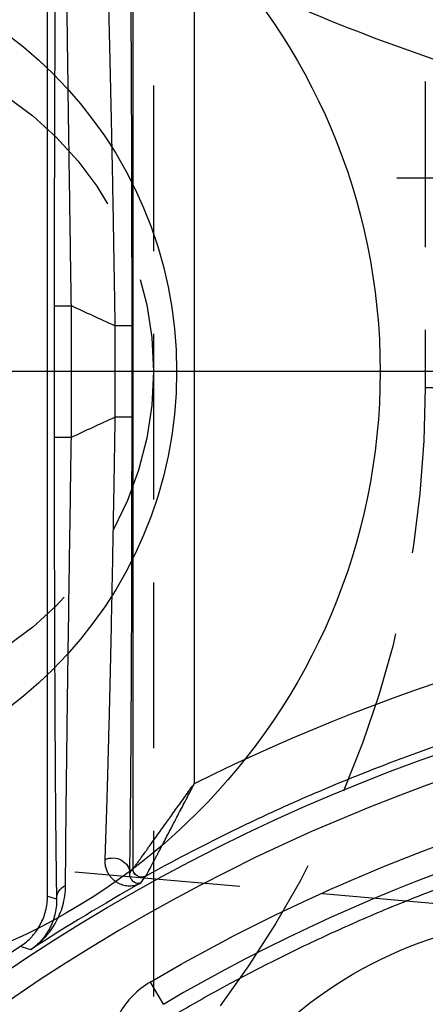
# Model space of a CAD drawing. Extents: x 2651 to 7771, y -1163 to 1075.
# Tile 395 of 490: x 5247.67 to 5253.78, y 478.09 to 492.95. Entities that reach past the tile are written whole.
import ezdxf

# ---------------------------------------------------------------- set-up
doc = ezdxf.new("R2010")
doc.units = 0
doc.header["$LTSCALE"] = 10
doc.linetypes.add('CENTER', pattern=[2, 1.25, -0.25, 0.25, -0.25])
doc.linetypes.add('HIDDEN', pattern=[0.375, 0.25, -0.125])
doc.layers.get('0').update_dxf_attribs({"linetype": 'CONTINUOUS'})
doc.layers.get('Defpoints').update_dxf_attribs({"linetype": 'CONTINUOUS'})
for name, color, linetype in [('1', 7, 'CONTINUOUS'), ('15', 7, 'CONTINUOUS'), ('97', 7, 'CONTINUOUS'), ('CEN', 1, 'CENTER'), ('COOL', 150, 'HIDDEN'), ('DIM', 3, 'CONTINUOUS'), ('HIDDEN', 6, 'HIDDEN'), ('LAYER_094', 7, 'CONTINUOUS'), ('PART', 7, 'CONTINUOUS'), ('WARNINGS', 7, 'CONTINUOUS')]:
    doc.layers.add(name, color=color, linetype=linetype)
doc.styles.get("Standard").update_dxf_attribs({"font": 'romans.shx'})
doc.dimstyles.new('MM& INCH5', dxfattribs={"dimtxt": 5, "dimasz": 2.5, "dimexe": 1, "dimexo": 0.5, "dimtad": 0, "dimrnd": 1.38778e-17, "dimzin": 9, "dimdsep": 46, "dimtxsty": 'Standard', "dimblk": 'CLOSED', "dimcen": 0, "dimclrd": 3, "dimclre": 3, "dimclrt": 3, "dimazin": 2, "dimtfac": 0.75, "dimtofl": 0, "dimtmove": 0, "dimatfit": 3, "dimfxl": 0, "dimtolj": 1, "dimarcsym": 0})

# ---------------------------------------------------------------- blocks, each defined once
blk = doc.blocks.new('DFSF')
at = {"layer": '1', "color": 7, "linetype": 'Continuous'}
blk.add_line((1247.177, 511.076), (1247.177, 526.911), dxfattribs=at)
at = {"layer": '1', "color": 252, "linetype": 'Continuous'}
for p, q in [((1248.464, 526.496), (1248.464, 511.492)), ((1249.394, 512.778), (1249.394, 525.21)), ((1247.278, 519.986), (1247.278, 518.002)), ((1247.278, 519.986), (1247.537, 519.986)), ((1247.537, 518.002), (1247.537, 519.986)), ((1248.193, 519.684), (1248.193, 518.304)), ((1248.452, 519.684), (1248.193, 519.684)), ((1248.452, 518.304), (1248.452, 519.684)), ((1248.452, 518.304), (1248.193, 518.304)), ((1247.278, 518.002), (1247.537, 518.002)), ((1248.726, 509.778), (1248.923, 509.444))]:
    blk.add_line(p, q, dxfattribs=at)
at = {"layer": '1', "color": 252, "linetype": 'Continuous', "extrusion": (0, 0, -1)}
for centre, radius, start, end in [((-1262.44, 551.472), 34.835, 294.1416, 295.3291), ((-1262.44, 486.516), 34.835, 64.6709, 65.8584), ((-1262.44, 486.516), 28.303, 21.8464, 83.7691), ((-1262.44, 486.516), 27.004, 59.4794, 83.8121)]:
    blk.add_arc(centre, radius, start, end, dxfattribs=at)
at = {"layer": '1', "color": 252, "linetype": 'Continuous'}
for radius, start, end in [(27.914, 96.318, 158.1536), (26.615, 96.1879, 120.5206), (28.371, 119.2289, 123.1511)]:
    blk.add_arc((1262.44, 486.516), radius, start, end, dxfattribs=at)
at = {"layer": '1', "color": 110, "linetype": 'Continuous', "extrusion": (0, 0, -1)}
blk.add_arc((-1262.44, 486.516), 27.004, 59.4794, 83.8121, dxfattribs=at)
at = {"layer": '1', "color": 7, "linetype": 'Continuous', "extrusion": (0, 0, -1)}
blk.add_arc((-1262.44, 486.516), 28.499, 23.1464, 56.6401, dxfattribs=at)
at = {"layer": '1', "color": 252, "linetype": 'Continuous', "extrusion": (0, 0, -1)}
for centre, major_axis, ratio, start_param, end_param in [((1262.458, 551.472), (29.332, 0), 1, 1.869288, 2.032389), ((1262.458, 486.516), (29.332, 0), 1, 4.250797, 4.606841), ((1248.158, 511.423), (0.259, -0.004), 0.884561, 4.227492, 6.264475), ((1354.206, 485.58), (113.923, -1.337), 0.592064, 3.514878, 3.515984), ((1248.593, 511.492), (0.107, -0.073), 0.99988, 0.466989, 2.543887), ((1248.594, 511.493), (-0.076, 0.105), 0.998393, 3.265095, 5.341099), ((1247.572, 511.035), (-0.259, -0.004), 0.892244, 0.019327, 1.091117), ((1226.744, 486.51), (45.754, 0.004), 0.600049, 5.175368, 5.178699)]:
    blk.add_ellipse(centre, major_axis=major_axis, ratio=ratio, start_param=start_param, end_param=end_param, dxfattribs=at)
at = {"layer": '1', "color": 252, "linetype": 'Continuous'}
for points, knots in [([(1247.313, 526.952), (1247.312, 526.912), (1247.311, 526.849), (1247.31, 526.783), (1247.309, 526.738), (1247.309, 526.715), (1247.307, 526.598), (1247.306, 526.499), (1247.304, 526.291), (1247.302, 526.182), (1247.3, 525.953), (1247.298, 525.715), (1247.296, 525.457), (1247.295, 525.29), (1247.294, 525.24), (1247.294, 525.189), (1247.294, 525.154), (1247.293, 525.137), (1247.293, 525.051), (1247.292, 524.981), (1247.291, 524.769), (1247.29, 524.625), (1247.288, 524.331), (1247.287, 524.032), (1247.285, 523.565), (1247.283, 523.243), (1247.283, 522.998), (1247.282, 522.894), (1247.282, 522.79), (1247.282, 522.748), (1247.282, 522.727), (1247.282, 522.664), (1247.281, 522.454), (1247.28, 522.074), (1247.279, 521.56), (1247.278, 521.041), (1247.278, 520.517), (1247.278, 520.163), (1247.278, 519.986)], [0, 0, 0, 0, 0.03125, 0.046875, 0.046875, 0.0625, 0.0625, 0.125, 0.125, 0.1875, 0.1875, 0.25, 0.3125, 0.3125, 0.328125, 0.335937, 0.335937, 0.34375, 0.34375, 0.375, 0.375, 0.4375, 0.4375, 0.5, 0.5625, 0.625, 0.625, 0.65625, 0.664062, 0.664062, 0.671875, 0.671875, 0.6875, 0.75, 0.8125, 0.875, 0.9375, 1, 1, 1, 1]), ([(1248.452, 519.684), (1248.452, 519.858), (1248.452, 520.033), (1248.451, 520.294), (1248.451, 520.403), (1248.451, 520.511), (1248.451, 520.555), (1248.451, 520.576), (1248.451, 520.641), (1248.451, 520.858), (1248.45, 521.243), (1248.449, 521.749), (1248.448, 522.245), (1248.447, 522.57), (1248.446, 522.812), (1248.446, 522.932), (1248.445, 523.052), (1248.445, 523.111), (1248.445, 523.131), (1248.445, 523.17), (1248.444, 523.348), (1248.443, 523.675), (1248.44, 524.119), (1248.438, 524.402), (1248.437, 524.679), (1248.436, 524.815), (1248.434, 524.979), (1248.434, 525.012), (1248.434, 525.077), (1248.433, 525.11), (1248.433, 525.206), (1248.432, 525.268), (1248.431, 525.453), (1248.428, 525.689), (1248.426, 525.906), (1248.424, 526.112), (1248.422, 526.21), (1248.42, 526.396), (1248.418, 526.483), (1248.417, 526.565)], [0, 0, 0, 0, 0.0625, 0.0625, 0.09375, 0.101562, 0.101562, 0.109375, 0.109375, 0.125, 0.1875, 0.25, 0.3125, 0.375, 0.375, 0.40625, 0.421875, 0.421875, 0.429688, 0.429688, 0.4375, 0.5, 0.5625, 0.625, 0.625, 0.6875, 0.6875, 0.703125, 0.703125, 0.71875, 0.71875, 0.75, 0.75, 0.8125, 0.875, 0.875, 0.9375, 0.9375, 1, 1, 1, 1]), ([(1248.417, 511.423), (1248.418, 511.464), (1248.419, 511.527), (1248.42, 511.595), (1248.42, 511.629), (1248.42, 511.64), (1248.421, 511.663), (1248.422, 511.768), (1248.424, 511.879), (1248.426, 512.087), (1248.428, 512.305), (1248.432, 512.659), (1248.434, 512.914), (1248.435, 513.079), (1248.435, 513.129), (1248.436, 513.18), (1248.436, 513.214), (1248.436, 513.231), (1248.437, 513.316), (1248.437, 513.385), (1248.439, 513.593), (1248.439, 513.736), (1248.441, 514.025), (1248.443, 514.321), (1248.445, 514.78), (1248.446, 515.097), (1248.447, 515.339), (1248.447, 515.441), (1248.447, 515.543), (1248.448, 515.585), (1248.448, 515.605), (1248.448, 515.667), (1248.448, 515.874), (1248.449, 516.249), (1248.45, 516.754), (1248.451, 517.265), (1248.451, 517.781), (1248.452, 518.129), (1248.452, 518.304)], [0, 0, 0, 0, 0.03125, 0.046875, 0.046875, 0.054688, 0.054688, 0.0625, 0.125, 0.125, 0.1875, 0.25, 0.3125, 0.3125, 0.328125, 0.335938, 0.335938, 0.34375, 0.34375, 0.375, 0.375, 0.4375, 0.4375, 0.5, 0.5625, 0.625, 0.625, 0.65625, 0.664062, 0.664062, 0.671875, 0.671875, 0.6875, 0.75, 0.8125, 0.875, 0.9375, 1, 1, 1, 1]), ([(1247.278, 518.002), (1247.278, 517.825), (1247.278, 517.471), (1247.278, 517.118), (1247.278, 516.92), (1247.278, 516.898), (1247.278, 516.854), (1247.278, 516.788), (1247.279, 516.635), (1247.279, 516.505), (1247.279, 516.246), (1247.28, 515.903), (1247.281, 515.399), (1247.282, 515.069), (1247.283, 514.742), (1247.284, 514.58), (1247.285, 514.4), (1247.285, 514.381), (1247.285, 514.341), (1247.285, 514.281), (1247.286, 514.143), (1247.287, 514.027), (1247.288, 513.796), (1247.289, 513.496), (1247.291, 513.209), (1247.293, 512.928), (1247.294, 512.792), (1247.295, 512.592), (1247.296, 512.526), (1247.297, 512.429), (1247.297, 512.397), (1247.297, 512.333), (1247.299, 512.176), (1247.301, 511.908), (1247.304, 511.691), (1247.306, 511.484), (1247.308, 511.386), (1247.31, 511.202), (1247.311, 511.116), (1247.313, 511.035)], [0, 0, 0, 0, 0.0625, 0.125, 0.125, 0.132812, 0.132812, 0.140625, 0.15625, 0.1875, 0.1875, 0.25, 0.3125, 0.375, 0.375, 0.4375, 0.4375, 0.445312, 0.445312, 0.453125, 0.46875, 0.5, 0.5, 0.5625, 0.625, 0.625, 0.6875, 0.6875, 0.71875, 0.71875, 0.734375, 0.734375, 0.75, 0.8125, 0.875, 0.875, 0.9375, 0.9375, 1, 1, 1, 1]), ([(1259.595, 512.758), (1259.203, 512.71), (1258.432, 512.616), (1257.302, 512.414), (1256.215, 512.174), (1255.174, 511.898), (1254.178, 511.59), (1253.227, 511.256), (1252.323, 510.9), (1251.465, 510.525), (1250.652, 510.135), (1249.882, 509.736), (1249.391, 509.456), (1249.15, 509.318)], [0, 0, 0, 0, 0.106788, 0.2104, 0.310836, 0.408096, 0.50218, 0.593089, 0.680822, 0.765379, 0.846761, 0.924968, 1, 1, 1, 1]), ([(1248.726, 509.778), (1248.628, 509.721), (1248.54, 509.652), (1248.383, 509.493), (1248.314, 509.402), (1248.204, 509.208), (1248.16, 509.102), (1248.103, 508.886), (1248.088, 508.776), (1248.088, 508.663)], [0, 0, 0, 0, 0.25, 0.25, 0.5, 0.5, 0.75, 0.75, 1, 1, 1, 1])]:
    blk.add_open_spline(points, degree=3, knots=knots, dxfattribs=at)
at = {"layer": '1', "color": 7, "linetype": 'Continuous'}
for points, knots in [([(1247.537, 519.986), (1247.534, 520.158), (1247.529, 520.5), (1247.521, 521.007), (1247.514, 521.51), (1247.506, 522.007), (1247.502, 522.335), (1247.499, 522.539), (1247.498, 522.579), (1247.497, 522.64), (1247.497, 522.661), (1247.496, 522.701), (1247.495, 522.802), (1247.494, 522.902), (1247.49, 523.14), (1247.486, 523.453), (1247.48, 523.905), (1247.476, 524.196), (1247.472, 524.482), (1247.47, 524.622), (1247.468, 524.827), (1247.467, 524.895), (1247.465, 524.996), (1247.465, 525.029), (1247.464, 525.095), (1247.462, 525.259), (1247.459, 525.542), (1247.456, 525.774), (1247.454, 525.997), (1247.453, 526.104), (1247.452, 526.307), (1247.451, 526.403), (1247.45, 526.517), (1247.45, 526.54), (1247.45, 526.584), (1247.449, 526.649), (1247.449, 526.71), (1247.449, 526.749)], [0, 0, 0, 0, 0.0625, 0.125, 0.1875, 0.25, 0.3125, 0.3125, 0.328125, 0.328125, 0.335937, 0.335937, 0.34375, 0.375, 0.375, 0.4375, 0.5, 0.5625, 0.5625, 0.625, 0.625, 0.65625, 0.65625, 0.671875, 0.671875, 0.6875, 0.75, 0.8125, 0.8125, 0.875, 0.875, 0.9375, 0.9375, 0.953125, 0.953125, 0.96875, 1, 1, 1, 1]), ([(1254.075, 524.303), (1253.605, 524.448), (1253.139, 524.605), (1252.561, 524.816), (1252.446, 524.859), (1252.216, 524.947), (1251.872, 525.08), (1251.531, 525.22), (1250.853, 525.508), (1249.959, 525.916), (1249.088, 526.37), (1248.657, 526.609)], [0, 0, 0, 0, 0.25, 0.25, 0.3125, 0.3125, 0.375, 0.5, 0.5, 0.75, 1, 1, 1, 1]), ([(1248.041, 526.36), (1248.044, 526.28), (1248.047, 526.195), (1248.053, 526.014), (1248.056, 525.918), (1248.063, 525.717), (1248.069, 525.506), (1248.076, 525.276), (1248.081, 525.096), (1248.083, 525.035), (1248.085, 524.942), (1248.086, 524.91), (1248.088, 524.847), (1248.092, 524.688), (1248.097, 524.523), (1248.103, 524.255), (1248.11, 523.979), (1248.12, 523.549), (1248.127, 523.25), (1248.131, 523.078), (1248.131, 523.059), (1248.132, 523.021), (1248.132, 523.002), (1248.134, 522.944), (1248.136, 522.828), (1248.139, 522.712), (1248.143, 522.478), (1248.15, 522.163), (1248.159, 521.682), (1248.168, 521.193), (1248.174, 520.862), (1248.177, 520.653), (1248.178, 520.611), (1248.179, 520.548), (1248.179, 520.527), (1248.18, 520.485), (1248.182, 520.38), (1248.184, 520.232), (1248.186, 520.106), (1248.187, 520.021), (1248.188, 519.979), (1248.19, 519.853), (1248.191, 519.768), (1248.193, 519.684)], [0, 0, 0, 0, 0.0625, 0.0625, 0.125, 0.125, 0.1875, 0.25, 0.25, 0.28125, 0.28125, 0.296875, 0.296875, 0.3125, 0.375, 0.375, 0.4375, 0.5, 0.5625, 0.5625, 0.570312, 0.570312, 0.578125, 0.578125, 0.59375, 0.625, 0.625, 0.6875, 0.75, 0.8125, 0.875, 0.875, 0.890625, 0.890625, 0.898438, 0.898438, 0.90625, 0.9375, 0.953125, 0.953125, 0.96875, 0.96875, 1, 1, 1, 1]), ([(1248.193, 518.304), (1248.19, 518.135), (1248.185, 517.798), (1248.177, 517.299), (1248.168, 516.804), (1248.159, 516.315), (1248.153, 515.993), (1248.149, 515.792), (1248.148, 515.752), (1248.147, 515.692), (1248.147, 515.672), (1248.146, 515.632), (1248.144, 515.533), (1248.142, 515.434), (1248.137, 515.2), (1248.131, 514.893), (1248.121, 514.447), (1248.114, 514.161), (1248.107, 513.879), (1248.104, 513.741), (1248.098, 513.538), (1248.097, 513.471), (1248.094, 513.372), (1248.093, 513.339), (1248.091, 513.274), (1248.087, 513.112), (1248.079, 512.833), (1248.073, 512.603), (1248.066, 512.382), (1248.063, 512.276), (1248.056, 512.073), (1248.053, 511.977), (1248.05, 511.874), (1248.049, 511.862), (1248.048, 511.84), (1248.048, 511.829), (1248.047, 511.795), (1248.044, 511.73), (1248.042, 511.668), (1248.041, 511.628)], [0, 0, 0, 0, 0.0625, 0.125, 0.1875, 0.25, 0.3125, 0.3125, 0.328125, 0.328125, 0.335938, 0.335938, 0.34375, 0.375, 0.375, 0.4375, 0.5, 0.5625, 0.5625, 0.625, 0.625, 0.65625, 0.65625, 0.671875, 0.671875, 0.6875, 0.75, 0.8125, 0.8125, 0.875, 0.875, 0.9375, 0.9375, 0.945312, 0.945312, 0.953125, 0.953125, 0.96875, 1, 1, 1, 1]), ([(1247.449, 511.238), (1247.449, 511.317), (1247.45, 511.401), (1247.451, 511.581), (1247.451, 511.677), (1247.453, 511.878), (1247.455, 512.09), (1247.458, 512.323), (1247.459, 512.474), (1247.46, 512.52), (1247.46, 512.567), (1247.461, 512.598), (1247.461, 512.614), (1247.462, 512.693), (1247.463, 512.757), (1247.465, 512.951), (1247.467, 513.084), (1247.47, 513.357), (1247.474, 513.636), (1247.477, 513.927), (1247.48, 514.151), (1247.482, 514.264), (1247.484, 514.398), (1247.485, 514.455), (1247.485, 514.494), (1247.485, 514.513), (1247.488, 514.688), (1247.49, 514.845), (1247.495, 515.161), (1247.499, 515.481), (1247.506, 515.969), (1247.511, 516.301), (1247.515, 516.552), (1247.517, 516.678), (1247.519, 516.805), (1247.52, 516.89), (1247.521, 516.933), (1247.524, 517.145), (1247.526, 517.316), (1247.53, 517.53), (1247.53, 517.573), (1247.531, 517.659), (1247.533, 517.788), (1247.535, 517.916), (1247.537, 518.002)], [0, 0, 0, 0, 0.0625, 0.0625, 0.125, 0.125, 0.1875, 0.25, 0.25, 0.265625, 0.273437, 0.273437, 0.28125, 0.28125, 0.3125, 0.3125, 0.375, 0.375, 0.4375, 0.5, 0.5, 0.53125, 0.546875, 0.554688, 0.554688, 0.5625, 0.5625, 0.625, 0.625, 0.6875, 0.75, 0.8125, 0.8125, 0.84375, 0.859375, 0.859375, 0.875, 0.875, 0.9375, 0.9375, 0.953125, 0.953125, 0.96875, 1, 1, 1, 1]), ([(1248.657, 511.379), (1249.071, 511.609), (1249.49, 511.827), (1250.021, 512.088), (1250.127, 512.139), (1250.287, 512.215), (1250.341, 512.24), (1250.448, 512.291), (1250.716, 512.415), (1250.985, 512.535), (1251.635, 512.814), (1252.508, 513.164), (1253.838, 513.623), (1255.191, 514.015), (1256.107, 514.232), (1256.684, 514.354), (1256.857, 514.389), (1257.031, 514.423), (1257.147, 514.445), (1257.205, 514.456), (1257.496, 514.51), (1257.729, 514.55), (1258.429, 514.662), (1258.898, 514.724), (1259.368, 514.775)], [0, 0, 0, 0, 0.125, 0.125, 0.15625, 0.15625, 0.171875, 0.171875, 0.1875, 0.25, 0.25, 0.375, 0.5, 0.625, 0.75, 0.75, 0.78125, 0.796875, 0.796875, 0.8125, 0.8125, 0.875, 0.875, 1, 1, 1, 1]), ([(1248.465, 511.493), (1248.469, 511.496), (1248.472, 511.5), (1248.475, 511.503), (1248.48, 511.51), (1248.483, 511.513), (1248.486, 511.518), (1248.489, 511.521), (1248.496, 511.53), (1248.507, 511.545), (1248.526, 511.57), (1248.54, 511.589), (1248.549, 511.601), (1248.552, 511.605), (1248.555, 511.61), (1248.561, 511.618), (1248.575, 511.637), (1248.587, 511.654), (1248.613, 511.69), (1248.631, 511.715), (1248.66, 511.755), (1248.67, 511.768), (1248.684, 511.789), (1248.689, 511.796), (1248.699, 511.81), (1248.725, 511.845), (1248.751, 511.881), (1248.793, 511.94), (1248.814, 511.97), (1248.858, 512.031), (1248.88, 512.062), (1248.924, 512.124), (1248.947, 512.156), (1248.981, 512.204), (1248.993, 512.22), (1249.016, 512.252), (1249.051, 512.301), (1249.109, 512.382), (1249.18, 512.48), (1249.227, 512.546), (1249.275, 512.612), (1249.298, 512.645), (1249.346, 512.712), (1249.37, 512.745), (1249.394, 512.778)], [0, 0, 0, 0, 0.03125, 0.0625, 0.0625, 0.078125, 0.078125, 0.09375, 0.09375, 0.125, 0.15625, 0.1875, 0.1875, 0.195312, 0.195312, 0.203125, 0.21875, 0.25, 0.25, 0.3125, 0.3125, 0.34375, 0.34375, 0.359375, 0.359375, 0.375, 0.4375, 0.4375, 0.5, 0.5, 0.5625, 0.5625, 0.625, 0.625, 0.65625, 0.65625, 0.6875, 0.75, 0.8125, 0.875, 0.875, 0.9375, 0.9375, 1, 1, 1, 1]), ([(1248.657, 511.379), (1248.66, 511.383), (1248.663, 511.387), (1248.665, 511.391), (1248.67, 511.398), (1248.672, 511.402), (1248.675, 511.407), (1248.677, 511.411), (1248.683, 511.42), (1248.691, 511.436), (1248.706, 511.463), (1248.718, 511.484), (1248.725, 511.497), (1248.727, 511.501), (1248.73, 511.506), (1248.734, 511.515), (1248.745, 511.536), (1248.755, 511.555), (1248.776, 511.593), (1248.79, 511.621), (1248.813, 511.664), (1248.821, 511.679), (1248.832, 511.701), (1248.836, 511.709), (1248.844, 511.724), (1248.864, 511.762), (1248.885, 511.801), (1248.918, 511.865), (1248.935, 511.898), (1248.969, 511.964), (1248.987, 511.998), (1249.022, 512.066), (1249.04, 512.1), (1249.067, 512.152), (1249.077, 512.17), (1249.095, 512.205), (1249.122, 512.258), (1249.168, 512.346), (1249.224, 512.453), (1249.281, 512.561), (1249.318, 512.633), (1249.347, 512.688), (1249.356, 512.706), (1249.375, 512.742), (1249.385, 512.76), (1249.394, 512.778)], [0, 0, 0, 0, 0.03125, 0.0625, 0.0625, 0.078125, 0.078125, 0.09375, 0.09375, 0.125, 0.15625, 0.1875, 0.1875, 0.195313, 0.195313, 0.203125, 0.21875, 0.25, 0.25, 0.3125, 0.3125, 0.34375, 0.34375, 0.359375, 0.359375, 0.375, 0.4375, 0.4375, 0.5, 0.5, 0.5625, 0.5625, 0.625, 0.625, 0.65625, 0.65625, 0.6875, 0.75, 0.8125, 0.875, 0.9375, 0.9375, 0.96875, 0.96875, 1, 1, 1, 1]), ([(1248.041, 511.628), (1248.04, 511.614), (1248.04, 511.601), (1248.042, 511.576), (1248.043, 511.564), (1248.049, 511.529), (1248.054, 511.507), (1248.068, 511.467), (1248.076, 511.448), (1248.09, 511.423), (1248.095, 511.414), (1248.105, 511.399), (1248.11, 511.391), (1248.127, 511.369), (1248.138, 511.356), (1248.162, 511.332), (1248.174, 511.321), (1248.2, 511.301), (1248.226, 511.283), (1248.253, 511.27), (1248.294, 511.252), (1248.322, 511.244), (1248.378, 511.234), (1248.405, 511.232), (1248.446, 511.234), (1248.46, 511.235), (1248.486, 511.24), (1248.499, 511.242), (1248.525, 511.249), (1248.544, 511.256), (1248.565, 511.265), (1248.576, 511.27), (1248.58, 511.272), (1248.586, 511.275)], [0, 0, 0, 0, 0.03125, 0.03125, 0.0625, 0.0625, 0.125, 0.125, 0.1875, 0.1875, 0.21875, 0.21875, 0.25, 0.25, 0.3125, 0.3125, 0.375, 0.375, 0.4375, 0.5, 0.5, 0.625, 0.625, 0.75, 0.75, 0.8125, 0.8125, 0.875, 0.875, 0.9375, 0.96875, 0.984375, 1, 1, 1, 1]), ([(1248.587, 511.275), (1248.583, 511.273), (1248.578, 511.272), (1248.572, 511.27), (1248.567, 511.269), (1248.56, 511.268), (1248.556, 511.267), (1248.548, 511.267), (1248.544, 511.267), (1248.531, 511.268), (1248.523, 511.27), (1248.506, 511.276), (1248.497, 511.279), (1248.48, 511.29), (1248.472, 511.296), (1248.455, 511.312), (1248.448, 511.321), (1248.437, 511.337), (1248.434, 511.343), (1248.428, 511.356), (1248.426, 511.363), (1248.421, 511.378), (1248.42, 511.386), (1248.418, 511.399), (1248.417, 511.408), (1248.417, 511.418), (1248.417, 511.423)], [0, 0, 0, 0, 0.0625, 0.0625, 0.125, 0.125, 0.1875, 0.1875, 0.25, 0.25, 0.375, 0.375, 0.5, 0.5, 0.625, 0.625, 0.75, 0.75, 0.8125, 0.8125, 0.875, 0.875, 0.9375, 0.9375, 0.96875, 1, 1, 1, 1]), ([(1246.925, 510.269), (1246.958, 510.292), (1246.99, 510.316), (1247.016, 510.337), (1247.068, 510.382), (1247.101, 510.413), (1247.14, 510.456), (1247.148, 510.464), (1247.163, 510.481), (1247.186, 510.508), (1247.207, 510.535), (1247.248, 510.591), (1247.274, 510.63), (1247.32, 510.712), (1247.341, 510.754), (1247.378, 510.843), (1247.394, 510.888), (1247.42, 510.983), (1247.43, 511.032), (1247.445, 511.133), (1247.449, 511.185), (1247.449, 511.238)], [0, 0, 0, 0, 0.0625, 0.125, 0.125, 0.25, 0.25, 0.28125, 0.28125, 0.3125, 0.375, 0.375, 0.5, 0.5, 0.625, 0.625, 0.75, 0.75, 0.875, 0.875, 1, 1, 1, 1]), ([(1246.768, 510.319), (1246.8, 510.34), (1246.86, 510.385), (1246.913, 510.436), (1246.951, 510.477), (1246.963, 510.492), (1246.981, 510.514), (1246.987, 510.521), (1246.998, 510.536), (1247.026, 510.574), (1247.07, 510.645), (1247.101, 510.713), (1247.118, 510.756), (1247.121, 510.765), (1247.128, 510.783), (1247.131, 510.792), (1247.139, 510.818), (1247.144, 510.836), (1247.158, 510.891), (1247.172, 510.964), (1247.177, 511.039), (1247.177, 511.076)], [0, 0, 0, 0, 0.125, 0.25, 0.25, 0.3125, 0.3125, 0.34375, 0.34375, 0.375, 0.5, 0.625, 0.625, 0.65625, 0.65625, 0.6875, 0.6875, 0.75, 0.75, 0.875, 1, 1, 1, 1]), ([(1247.313, 511.035), (1247.314, 510.992), (1247.312, 510.951), (1247.303, 510.87), (1247.295, 510.831), (1247.277, 510.756), (1247.265, 510.719), (1247.238, 510.649), (1247.207, 510.582), (1247.169, 510.52), (1247.138, 510.476), (1247.122, 510.455), (1247.106, 510.434), (1247.094, 510.421), (1247.088, 510.414), (1247.059, 510.381), (1247.034, 510.356), (1246.994, 510.322), (1246.974, 510.305), (1246.95, 510.287), (1246.939, 510.279), (1246.935, 510.276), (1246.931, 510.274), (1246.927, 510.271), (1246.924, 510.268)], [0, 0, 0, 0, 0.125, 0.125, 0.25, 0.25, 0.375, 0.375, 0.5, 0.625, 0.625, 0.6875, 0.71875, 0.71875, 0.75, 0.75, 0.875, 0.875, 0.9375, 0.96875, 0.984375, 0.992188, 0.992188, 1, 1, 1, 1])]:
    blk.add_open_spline(points, degree=3, knots=knots, dxfattribs=at)
at = {"layer": '1', "color": 252, "linetype": 'Continuous'}
for points in [[(1248.586, 511.275), (1248.61, 511.31), (1248.633, 511.344), (1248.656, 511.379)], [(1246.768, 510.319), (1246.821, 510.303), (1246.873, 510.286), (1246.925, 510.269)]]:
    blk.add_open_spline(points, degree=3, dxfattribs=at)
at = {"layer": '1', "color": 7, "linetype": 'Continuous'}
blk.add_open_spline([(1248.656, 511.379), (1248.656, 511.379), (1248.657, 511.379), (1248.657, 511.379)], degree=3, dxfattribs=at)
at = {"layer": '1', "color": 252, "linetype": 'Continuous'}
blk.add_rational_spline([(1250.561, 508.008), (1253.435, 509.604), (1256.569, 510.599), (1259.838, 510.955)], [1, 0.986804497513, 0.986804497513, 1], degree=3, dxfattribs=at)
blk = doc.blocks.new('DFS')
at = {"layer": 'CEN'}
for p, q in [((1206.289, 508.881), (1206.289, 498.405)), ((1201.051, 503.643), (1211.527, 503.643))]:
    blk.add_line(p, q, dxfattribs=at)
at = {"layer": 'HIDDEN'}
for radius in [4.365, 3.57]:
    blk.add_circle((1206.289, 503.643), radius, dxfattribs=at)
at = {"layer": 'PART', "color": 110}
blk.add_circle((1206.289, 503.643), 1.985, dxfattribs=at)
blk = doc.blocks.new('*D42')
at = {"layer": 'Defpoints', "color": 0}
for p in [(5335.684, 924.642), (5335.684, 850.322), (5205.684, 387.642)]:
    blk.add_point(p, dxfattribs=at)
at = {"layer": 'DIM', "color": 3, "lineweight": -2}
blk.add_line((5335.684, 850.822), (5335.684, 924.642), dxfattribs=at)
at = {"layer": 'DIM', "color": 3, "insert": (5335.684, 947.648), "char_height": 5, "attachment_point": 5, "rotation": 90}
blk.add_mtext('\\A1;130 [5.118]', dxfattribs=at)
blk = doc.blocks.new('_Closed')
at = {"color": 0, "linetype": 'ByBlock', "lineweight": -2}
for p, q in [((-1, 0.1667), (0, 0)), ((-1, 0.1667), (-1, -0.1667)), ((0, 0), (-1, -0.1667)), ((0, 0), (-1, 0))]:
    blk.add_line(p, q, dxfattribs=at)
blk = doc.blocks.new('*D43')
at = {"layer": 'Defpoints', "color": 0}
for p in [(5402.684, 924.642), (5402.684, 886.162), (5205.684, 387.642)]:
    blk.add_point(p, dxfattribs=at)
at = {"layer": 'DIM', "color": 3, "lineweight": -2}
blk.add_line((5402.684, 886.662), (5402.684, 924.642), dxfattribs=at)
at = {"layer": 'DIM', "color": 3, "insert": (5402.684, 947.648), "char_height": 5, "attachment_point": 5, "rotation": 90}
blk.add_mtext('\\A1;197 [7.756]', dxfattribs=at)
blk = doc.blocks.new('*D44')
at = {"layer": 'Defpoints', "color": 0}
for p in [(5410.684, 924.642), (5405.684, 807.17), (5205.684, 387.642)]:
    blk.add_point(p, dxfattribs=at)
at = {"layer": 'DIM', "color": 3, "lineweight": -2}
for p, q in [((5410.684, 919.642), (5410.684, 924.642)), ((5405.684, 914.642), (5410.684, 919.642)), ((5405.684, 807.67), (5405.684, 914.642))]:
    blk.add_line(p, q, dxfattribs=at)
at = {"layer": 'DIM', "color": 3, "insert": (5410.684, 948.005), "char_height": 5, "attachment_point": 5, "rotation": 90}
blk.add_mtext('\\A1;200 [7.874]', dxfattribs=at)
blk = doc.blocks.new('*D45')
at = {"layer": 'Defpoints', "color": 0}
for p in [(5445.684, 924.642), (5445.684, 912.642), (5205.684, 387.642)]:
    blk.add_point(p, dxfattribs=at)
at = {"layer": 'DIM', "color": 3, "lineweight": -2}
blk.add_line((5445.684, 913.142), (5445.684, 924.642), dxfattribs=at)
at = {"layer": 'DIM', "color": 3, "insert": (5445.684, 948.005), "char_height": 5, "attachment_point": 5, "rotation": 90}
blk.add_mtext('\\A1;240 [9.449]', dxfattribs=at)
blk = doc.blocks.new('*D46')
at = {"layer": 'Defpoints', "color": 0}
for p in [(5480.684, 924.642), (5480.684, 910.642), (5205.684, 387.642)]:
    blk.add_point(p, dxfattribs=at)
at = {"layer": 'DIM', "color": 3, "lineweight": -2}
blk.add_line((5480.684, 911.142), (5480.684, 924.642), dxfattribs=at)
at = {"layer": 'DIM', "color": 3, "insert": (5480.684, 950.386), "char_height": 5, "attachment_point": 5, "rotation": 90}
blk.add_mtext('\\A1;275 [10.827]', dxfattribs=at)
blk = doc.blocks.new('*D51')
at = {"layer": 'Defpoints', "color": 0}
for p in [(5478.684, 912.642), (5493.684, 912.642), (5205.684, 387.642)]:
    blk.add_point(p, dxfattribs=at)
at = {"layer": 'DIM', "color": 3, "lineweight": -2}
blk.add_line((5479.184, 912.642), (5493.684, 912.642), dxfattribs=at)
at = {"layer": 'DIM', "color": 3, "insert": (5519.428, 912.642), "char_height": 5, "attachment_point": 5}
blk.add_mtext('\\A1;525 [20.669]', dxfattribs=at)
blk = doc.blocks.new('*D52')
at = {"layer": 'Defpoints', "color": 0}
for p in [(5507.384, 862.642), (5520.003, 862.642), (5205.684, 387.642)]:
    blk.add_point(p, dxfattribs=at)
at = {"layer": 'DIM', "color": 3, "lineweight": -2}
blk.add_line((5507.884, 862.642), (5520.003, 862.642), dxfattribs=at)
at = {"layer": 'DIM', "color": 3, "insert": (5545.747, 862.642), "char_height": 5, "attachment_point": 5}
blk.add_mtext('\\A1;475 [18.701]', dxfattribs=at)
blk = doc.blocks.new('*D53')
at = {"layer": 'Defpoints', "color": 0}
for p in [(5429.204, 859.642), (5520.003, 854.642), (5205.684, 387.642)]:
    blk.add_point(p, dxfattribs=at)
at = {"layer": 'DIM', "color": 3, "lineweight": -2}
for p, q in [((5429.704, 859.642), (5510.003, 859.642)), ((5510.003, 859.642), (5515.003, 854.642)), ((5515.003, 854.642), (5520.003, 854.642))]:
    blk.add_line(p, q, dxfattribs=at)
at = {"layer": 'DIM', "color": 3, "insert": (5545.747, 854.642), "char_height": 5, "attachment_point": 5}
blk.add_mtext('\\A1;472 [18.583]', dxfattribs=at)
blk = doc.blocks.new('*D54')
at = {"layer": 'Defpoints', "color": 0}
for p in [(5415.212, 797.642), (5500.003, 797.642), (5205.684, 387.642)]:
    blk.add_point(p, dxfattribs=at)
at = {"layer": 'DIM', "color": 3, "lineweight": -2}
blk.add_line((5415.712, 797.642), (5500.003, 797.642), dxfattribs=at)
at = {"layer": 'DIM', "color": 3, "insert": (5525.747, 797.642), "char_height": 5, "attachment_point": 5}
blk.add_mtext('\\A1;410 [16.142]', dxfattribs=at)
blk = doc.blocks.new('*D55')
at = {"layer": 'Defpoints', "color": 0}
for p in [(5358.364, 827.642), (5500.003, 827.642), (5205.684, 387.642)]:
    blk.add_point(p, dxfattribs=at)
at = {"layer": 'DIM', "color": 3, "lineweight": -2}
blk.add_line((5358.864, 827.642), (5500.003, 827.642), dxfattribs=at)
at = {"layer": 'DIM', "color": 3, "insert": (5525.747, 827.642), "char_height": 5, "attachment_point": 5}
blk.add_mtext('\\A1;440 [17.323]', dxfattribs=at)
blk = doc.blocks.new('*D56')
at = {"layer": 'Defpoints', "color": 0}
for p in [(5480.684, 762.642), (5500.003, 762.642), (5205.684, 387.642)]:
    blk.add_point(p, dxfattribs=at)
at = {"layer": 'DIM', "color": 3, "lineweight": -2}
blk.add_line((5481.184, 762.642), (5500.003, 762.642), dxfattribs=at)
at = {"layer": 'DIM', "color": 3, "insert": (5525.747, 762.642), "char_height": 5, "attachment_point": 5}
blk.add_mtext('\\A1;375 [14.764]', dxfattribs=at)
blk = doc.blocks.new('*D57')
at = {"layer": 'Defpoints', "color": 0}
for p in [(5480.685, 719.642), (5500.003, 719.642), (5205.684, 387.642)]:
    blk.add_point(p, dxfattribs=at)
at = {"layer": 'DIM', "color": 3, "lineweight": -2}
blk.add_line((5481.185, 719.642), (5500.003, 719.642), dxfattribs=at)
at = {"layer": 'DIM', "color": 3, "insert": (5525.747, 719.642), "char_height": 5, "attachment_point": 5}
blk.add_mtext('\\A1;332 [13.071]', dxfattribs=at)
blk = doc.blocks.new('*D58')
at = {"layer": 'Defpoints', "color": 0}
for p in [(5480.685, 655.642), (5500.003, 655.642), (5205.684, 387.642)]:
    blk.add_point(p, dxfattribs=at)
at = {"layer": 'DIM', "color": 3, "lineweight": -2}
blk.add_line((5481.185, 655.642), (5500.003, 655.642), dxfattribs=at)
at = {"layer": 'DIM', "color": 3, "insert": (5525.747, 655.642), "char_height": 5, "attachment_point": 5}
blk.add_mtext('\\A1;268 [10.551]', dxfattribs=at)
blk = doc.blocks.new('*D59')
at = {"layer": 'Defpoints', "color": 0}
for p in [(5480.684, 592.642), (5500.003, 592.642), (5205.684, 387.642)]:
    blk.add_point(p, dxfattribs=at)
at = {"layer": 'DIM', "color": 3, "lineweight": -2}
blk.add_line((5481.184, 592.642), (5500.003, 592.642), dxfattribs=at)
at = {"layer": 'DIM', "color": 3, "insert": (5523.366, 592.642), "char_height": 5, "attachment_point": 5}
blk.add_mtext('\\A1;205 [8.071]', dxfattribs=at)
blk = doc.blocks.new('*D60')
at = {"layer": 'Defpoints', "color": 0}
for p in [(5480.684, 562.642), (5500.003, 562.642), (5205.684, 387.642)]:
    blk.add_point(p, dxfattribs=at)
at = {"layer": 'DIM', "color": 3, "lineweight": -2}
blk.add_line((5481.184, 562.642), (5500.003, 562.642), dxfattribs=at)
at = {"layer": 'DIM', "color": 3, "insert": (5520.628, 562.642), "char_height": 5, "attachment_point": 5}
blk.add_mtext('\\A1;175 [6.89]', dxfattribs=at)
blk = doc.blocks.new('*D61')
at = {"layer": 'Defpoints', "color": 0}
for p in [(5480.685, 519.642), (5500.003, 519.642), (5205.684, 387.642)]:
    blk.add_point(p, dxfattribs=at)
at = {"layer": 'DIM', "color": 3, "lineweight": -2}
blk.add_line((5481.185, 519.642), (5500.003, 519.642), dxfattribs=at)
at = {"layer": 'DIM', "color": 3, "insert": (5523.009, 519.642), "char_height": 5, "attachment_point": 5}
blk.add_mtext('\\A1;132 [5.197]', dxfattribs=at)
blk = doc.blocks.new('*D76')
at = {"layer": 'Defpoints', "color": 0}
for p in [(5325.684, 924.642), (5325.684, 787.642), (5205.684, 387.642)]:
    blk.add_point(p, dxfattribs=at)
at = {"layer": 'DIM', "color": 3, "lineweight": -2}
blk.add_line((5325.684, 788.142), (5325.684, 924.642), dxfattribs=at)
at = {"layer": 'DIM', "color": 3, "insert": (5325.684, 947.648), "char_height": 5, "attachment_point": 5, "rotation": 90}
blk.add_mtext('\\A1;120 [4.724]', dxfattribs=at)
blk = doc.blocks.new('*D78')
at = {"layer": 'Defpoints', "color": 0}
for p in [(5325.684, 787.642), (5500.003, 787.642), (5205.684, 387.642)]:
    blk.add_point(p, dxfattribs=at)
at = {"layer": 'DIM', "color": 3, "lineweight": -2}
blk.add_line((5326.184, 787.642), (5500.003, 787.642), dxfattribs=at)
at = {"layer": 'DIM', "color": 3, "insert": (5525.747, 787.642), "char_height": 5, "attachment_point": 5}
blk.add_mtext('\\A1;400 [15.748]', dxfattribs=at)
blk = doc.blocks.new('*D298')
at = {"layer": 'Defpoints', "color": 0}
for p in [(5315.684, 924.642), (5315.684, 912.642), (5205.684, 387.642)]:
    blk.add_point(p, dxfattribs=at)
at = {"layer": 'DIM', "color": 3, "lineweight": -2}
blk.add_line((5315.684, 913.142), (5315.684, 924.642), dxfattribs=at)
at = {"layer": 'DIM', "color": 3, "insert": (5315.684, 947.648), "char_height": 5, "attachment_point": 5, "rotation": 90}
blk.add_mtext('\\A1;110 [4.331]', dxfattribs=at)
blk = doc.blocks.new('A$C069B29F4')
at = {"layer": '15', "color": 254, "linetype": 'HIDDEN'}
blk.add_line((48.1, 175.627), (48.1, 99.754), dxfattribs=at)
at = {"layer": '15', "color": 252, "linetype": 'HIDDEN'}
blk.add_line((56.1, 99.754), (48.1, 99.754), dxfattribs=at)
at = {"layer": '15', "color": 254, "linetype": 'HIDDEN', "extrusion": (0, 0, -1)}
blk.add_arc((-32.5, 99.754), 15.6, 180, 270, dxfattribs=at)
at = {"layer": '15', "color": 254, "linetype": 'HIDDEN'}
blk.add_arc((32.5, 99.754), 23.6, 270, 0, dxfattribs=at)
at = {"layer": '97', "color": 2, "linetype": 'HIDDEN'}
blk.add_line((49.039, 91.9), (16.879, 94.714), dxfattribs=at)
blk.add_open_spline([(49.661, 79.097), (48.825, 79.17), (48.02, 79.407), (46.912, 79.983), (46.566, 80.209), (45.919, 80.728), (45.616, 81.024), (44.818, 81.976), (44.408, 82.723), (43.91, 84.3), (43.817, 85.147), (43.96, 86.797), (44.196, 87.612), (44.963, 89.088), (45.488, 89.745), (46.771, 90.824), (47.508, 91.227), (49.096, 91.729), (49.932, 91.822), (50.768, 91.749)], degree=3, knots=[0, 0, 0, 0, 0.125, 0.125, 0.1875, 0.1875, 0.25, 0.25, 0.375, 0.375, 0.5, 0.5, 0.625, 0.625, 0.75, 0.75, 0.875, 0.875, 1, 1, 1, 1], dxfattribs=at)

msp = doc.modelspace()

# ---------------------------------------------------------------- linework, layer by layer
at = {"layer": 'COOL'}
msp.add_lwpolyline([(5249.684, 525.709), (5249.684, 451.642), (5246.684, 449.91), (5243.684, 451.642), (5243.684, 525.709)], dxfattribs=at)
at = {"layer": 'COOL', "linetype": 'Continuous'}
for radius in [9.42, 6.35]:
    msp.add_circle((5243.684, 487.642), radius, dxfattribs=at)
at = {"layer": 'LAYER_094', "color": 6, "linetype": 'HIDDEN'}
msp.add_circle((5244.684, 487.642), 5, dxfattribs=at)
at = {"layer": 'WARNINGS', "color": 1, "linetype": 'CENTER'}
msp.add_line((5254.988, 487.642), (5232.38, 487.642), dxfattribs=at)

# ---------------------------------------------------------------- block references
at = {"layer": 'DIM'}
for name, p in [('A$C069B29F4', (5205.684, 387.642)), ('DFSF', (4000.91, -31.352)), ('DFS', (4052.303, -13.08))]:
    msp.add_blockref(name, p, dxfattribs=at)

# ---------------------------------------------------------------- dimensions: what is measured, and where the dimension line sits
for feature_location, offset, dtype, picture, middle in [((5480.684, 910.642), (0, 14), 1, '*D46', (5480.684, 950.386)), ((5405.684, 807.17), (5, 117.472), 1, '*D44', (5410.684, 948.005)), ((5445.684, 912.642), (0, 12), 1, '*D45', (5445.684, 948.005)), ((5335.684, 850.322), (0, 74.32), 1, '*D42', (5335.684, 947.648)), ((5402.684, 886.162), (0, 38.48), 1, '*D43', (5402.684, 947.648)), ((5325.684, 787.642), (0, 137), 1, '*D76', (5325.684, 947.648)), ((5315.684, 912.642), (0, 12), 1, '*D298', (5315.684, 947.648)), ((5478.684, 912.642), (15, 0), 0, '*D51', (5519.428, 912.642)), ((5507.384, 862.642), (12.619, 0), 0, '*D52', (5545.747, 862.642)), ((5429.204, 859.642), (90.799, -5), 0, '*D53', (5545.747, 854.642)), ((5358.364, 827.642), (141.639, 0), 0, '*D55', (5525.747, 827.642)), ((5415.212, 797.642), (84.791, 0), 0, '*D54', (5525.747, 797.642)), ((5325.684, 787.642), (174.319, 0), 0, '*D78', (5525.747, 787.642)), ((5480.684, 762.642), (19.319, 0), 0, '*D56', (5525.747, 762.642)), ((5480.685, 719.642), (19.319, 0), 0, '*D57', (5525.747, 719.642)), ((5480.685, 655.642), (19.319, 0), 0, '*D58', (5525.747, 655.642)), ((5480.684, 592.642), (19.319, 0), 0, '*D59', (5523.366, 592.642)), ((5480.684, 562.642), (19.319, 0), 0, '*D60', (5520.628, 562.642)), ((5480.685, 519.642), (19.319, 0), 0, '*D61', (5523.009, 519.642))]:
    dim = msp.add_ordinate_dim(feature_location=feature_location, offset=offset, dtype=dtype, origin=(5205.684, 387.642), dimstyle='MM& INCH5', dxfattribs=at)
    dim.commit()
    dim.dimension.update_dxf_attribs({"geometry": picture, "text_midpoint": middle})

doc.saveas('drawing.dxf')
